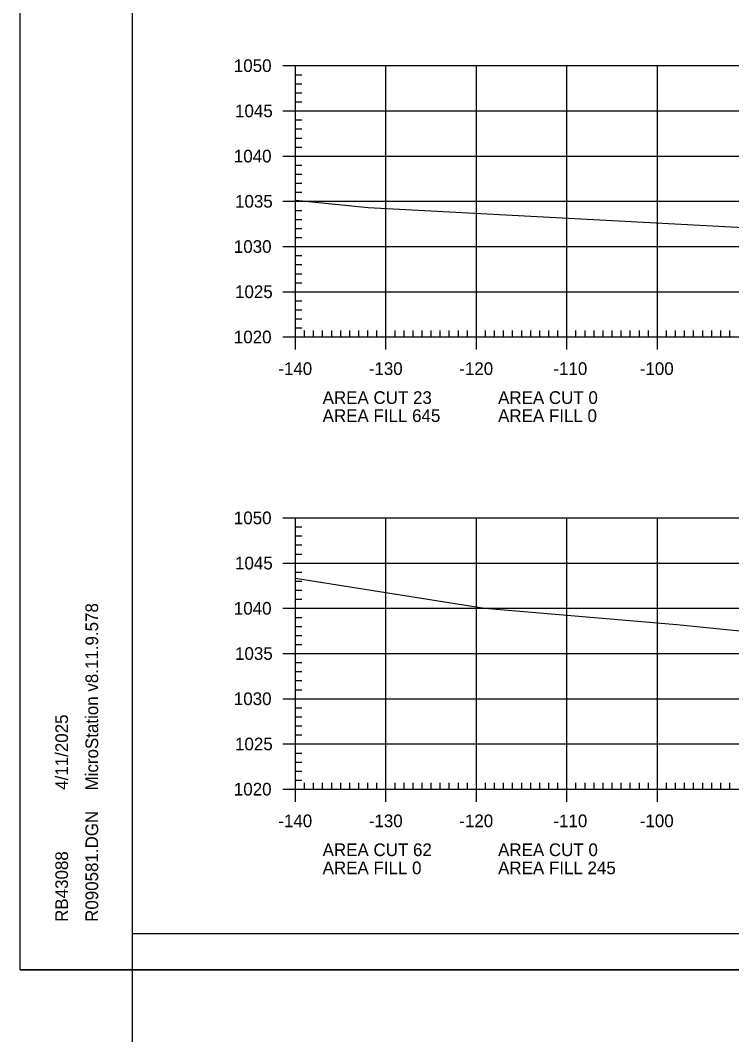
# Model space of a CAD drawing. Extents: x 1322838 to 1324533, y 339903 to 351025.
# Drawn here: x 1323533.3 to 1323611.9, y 346751.4 to 346863.5 of the extents above; entities that cross this region are included whole.
import ezdxf

# ---------------------------------------------------------------- set-up
doc = ezdxf.new("R2010")
doc.units = 0
for name, color, linetype in [('R_Axis', 7, 'Continuous'), ('R_Axis Annot', 7, 'Continuous'), ('R_Border', 7, 'Continuous'), ('R_Exist Surface', 7, 'Continuous'), ('R_Grid', 7, 'Continuous'), ('R_No Plot', 7, 'Continuous')]:
    doc.layers.add(name, color=color, linetype=linetype)

msp = doc.modelspace()

# ---------------------------------------------------------------- linework, layer by layer
at = {"layer": 'R_Axis'}
for p, q in [((1323562.32, 346858.5), (1323565.12, 346858.5)), ((1323563.72, 346828.5), (1323563.72, 346858.5)), ((1323563.72, 346857.5), (1323564.42, 346857.5)), ((1323563.72, 346856.5), (1323564.42, 346856.5)), ((1323563.72, 346855.5), (1323564.42, 346855.5)), ((1323563.72, 346854.5), (1323564.42, 346854.5)), ((1323562.32, 346853.5), (1323565.12, 346853.5)), ((1323563.72, 346852.5), (1323564.42, 346852.5)), ((1323563.72, 346851.5), (1323564.42, 346851.5)), ((1323563.72, 346850.5), (1323564.42, 346850.5)), ((1323563.72, 346849.5), (1323564.42, 346849.5)), ((1323562.32, 346848.5), (1323565.12, 346848.5)), ((1323563.72, 346847.5), (1323564.42, 346847.5)), ((1323563.72, 346846.5), (1323564.42, 346846.5)), ((1323563.72, 346845.5), (1323564.42, 346845.5)), ((1323563.72, 346844.5), (1323564.42, 346844.5)), ((1323562.32, 346843.5), (1323565.12, 346843.5)), ((1323563.72, 346842.5), (1323564.42, 346842.5)), ((1323563.72, 346841.5), (1323564.42, 346841.5)), ((1323563.72, 346840.5), (1323564.42, 346840.5)), ((1323563.72, 346839.5), (1323564.42, 346839.5)), ((1323562.32, 346838.5), (1323565.12, 346838.5)), ((1323563.72, 346837.5), (1323564.42, 346837.5)), ((1323563.72, 346836.5), (1323564.42, 346836.5)), ((1323563.72, 346835.5), (1323564.42, 346835.5)), ((1323563.72, 346834.5), (1323564.42, 346834.5)), ((1323562.32, 346833.5), (1323565.12, 346833.5)), ((1323563.72, 346832.5), (1323564.42, 346832.5)), ((1323563.72, 346831.5), (1323564.42, 346831.5)), ((1323563.72, 346830.5), (1323564.42, 346830.5)), ((1323563.72, 346827.1), (1323563.72, 346829.9)), ((1323573.72, 346827.1), (1323573.72, 346829.9)), ((1323583.72, 346827.1), (1323583.72, 346829.9)), ((1323593.72, 346827.1), (1323593.72, 346829.9)), ((1323603.72, 346827.1), (1323603.72, 346829.9)), ((1323563.72, 346829.5), (1323564.42, 346829.5)), ((1323564.72, 346828.5), (1323564.72, 346829.2)), ((1323565.72, 346828.5), (1323565.72, 346829.2)), ((1323566.72, 346828.5), (1323566.72, 346829.2)), ((1323567.72, 346828.5), (1323567.72, 346829.2)), ((1323568.72, 346828.5), (1323568.72, 346829.2)), ((1323569.72, 346828.5), (1323569.72, 346829.2)), ((1323570.72, 346828.5), (1323570.72, 346829.2)), ((1323571.72, 346828.5), (1323571.72, 346829.2)), ((1323572.72, 346828.5), (1323572.72, 346829.2)), ((1323574.72, 346828.5), (1323574.72, 346829.2)), ((1323575.72, 346828.5), (1323575.72, 346829.2)), ((1323576.72, 346828.5), (1323576.72, 346829.2)), ((1323577.72, 346828.5), (1323577.72, 346829.2)), ((1323578.72, 346828.5), (1323578.72, 346829.2)), ((1323579.72, 346828.5), (1323579.72, 346829.2)), ((1323580.72, 346828.5), (1323580.72, 346829.2)), ((1323581.72, 346828.5), (1323581.72, 346829.2)), ((1323582.72, 346828.5), (1323582.72, 346829.2)), ((1323584.72, 346828.5), (1323584.72, 346829.2)), ((1323585.72, 346828.5), (1323585.72, 346829.2)), ((1323586.72, 346828.5), (1323586.72, 346829.2)), ((1323587.72, 346828.5), (1323587.72, 346829.2)), ((1323588.72, 346828.5), (1323588.72, 346829.2)), ((1323589.72, 346828.5), (1323589.72, 346829.2)), ((1323590.72, 346828.5), (1323590.72, 346829.2)), ((1323591.72, 346828.5), (1323591.72, 346829.2)), ((1323592.72, 346828.5), (1323592.72, 346829.2)), ((1323594.72, 346828.5), (1323594.72, 346829.2)), ((1323595.72, 346828.5), (1323595.72, 346829.2)), ((1323596.72, 346828.5), (1323596.72, 346829.2)), ((1323597.72, 346828.5), (1323597.72, 346829.2)), ((1323598.72, 346828.5), (1323598.72, 346829.2)), ((1323599.72, 346828.5), (1323599.72, 346829.2)), ((1323600.72, 346828.5), (1323600.72, 346829.2)), ((1323601.72, 346828.5), (1323601.72, 346829.2)), ((1323602.72, 346828.5), (1323602.72, 346829.2)), ((1323604.72, 346828.5), (1323604.72, 346829.2)), ((1323605.72, 346828.5), (1323605.72, 346829.2)), ((1323606.72, 346828.5), (1323606.72, 346829.2)), ((1323607.72, 346828.5), (1323607.72, 346829.2)), ((1323608.72, 346828.5), (1323608.72, 346829.2)), ((1323609.72, 346828.5), (1323609.72, 346829.2)), ((1323610.72, 346828.5), (1323610.72, 346829.2)), ((1323611.72, 346828.5), (1323611.72, 346829.2)), ((1323562.32, 346828.5), (1323565.12, 346828.5)), ((1323563.72, 346828.5), (1323843.72, 346828.5)), ((1323562.32, 346808.5), (1323565.12, 346808.5)), ((1323563.72, 346778.5), (1323563.72, 346808.5)), ((1323563.72, 346807.5), (1323564.42, 346807.5)), ((1323563.72, 346806.5), (1323564.42, 346806.5)), ((1323563.72, 346805.5), (1323564.42, 346805.5)), ((1323563.72, 346804.5), (1323564.42, 346804.5)), ((1323562.32, 346803.5), (1323565.12, 346803.5)), ((1323563.72, 346802.5), (1323564.42, 346802.5)), ((1323563.72, 346801.5), (1323564.42, 346801.5)), ((1323563.72, 346800.5), (1323564.42, 346800.5)), ((1323563.72, 346799.5), (1323564.42, 346799.5)), ((1323562.32, 346798.5), (1323565.12, 346798.5)), ((1323563.72, 346797.5), (1323564.42, 346797.5)), ((1323563.72, 346796.5), (1323564.42, 346796.5)), ((1323563.72, 346795.5), (1323564.42, 346795.5)), ((1323563.72, 346794.5), (1323564.42, 346794.5)), ((1323562.32, 346793.5), (1323565.12, 346793.5)), ((1323563.72, 346792.5), (1323564.42, 346792.5)), ((1323563.72, 346791.5), (1323564.42, 346791.5)), ((1323563.72, 346790.5), (1323564.42, 346790.5)), ((1323563.72, 346789.5), (1323564.42, 346789.5)), ((1323562.32, 346788.5), (1323565.12, 346788.5)), ((1323563.72, 346787.5), (1323564.42, 346787.5)), ((1323563.72, 346786.5), (1323564.42, 346786.5)), ((1323563.72, 346785.5), (1323564.42, 346785.5)), ((1323563.72, 346784.5), (1323564.42, 346784.5)), ((1323562.32, 346783.5), (1323565.12, 346783.5)), ((1323563.72, 346782.5), (1323564.42, 346782.5)), ((1323563.72, 346781.5), (1323564.42, 346781.5)), ((1323563.72, 346780.5), (1323564.42, 346780.5)), ((1323563.72, 346777.1), (1323563.72, 346779.9)), ((1323563.72, 346779.5), (1323564.42, 346779.5)), ((1323573.72, 346777.1), (1323573.72, 346779.9)), ((1323583.72, 346777.1), (1323583.72, 346779.9)), ((1323593.72, 346777.1), (1323593.72, 346779.9)), ((1323603.72, 346777.1), (1323603.72, 346779.9)), ((1323562.32, 346778.5), (1323565.12, 346778.5)), ((1323563.72, 346778.5), (1323843.72, 346778.5)), ((1323564.72, 346778.5), (1323564.72, 346779.2)), ((1323565.72, 346778.5), (1323565.72, 346779.2)), ((1323566.72, 346778.5), (1323566.72, 346779.2)), ((1323567.72, 346778.5), (1323567.72, 346779.2)), ((1323568.72, 346778.5), (1323568.72, 346779.2)), ((1323569.72, 346778.5), (1323569.72, 346779.2)), ((1323570.72, 346778.5), (1323570.72, 346779.2)), ((1323571.72, 346778.5), (1323571.72, 346779.2)), ((1323572.72, 346778.5), (1323572.72, 346779.2)), ((1323574.72, 346778.5), (1323574.72, 346779.2)), ((1323575.72, 346778.5), (1323575.72, 346779.2)), ((1323576.72, 346778.5), (1323576.72, 346779.2)), ((1323577.72, 346778.5), (1323577.72, 346779.2)), ((1323578.72, 346778.5), (1323578.72, 346779.2)), ((1323579.72, 346778.5), (1323579.72, 346779.2)), ((1323580.72, 346778.5), (1323580.72, 346779.2)), ((1323581.72, 346778.5), (1323581.72, 346779.2)), ((1323582.72, 346778.5), (1323582.72, 346779.2)), ((1323584.72, 346778.5), (1323584.72, 346779.2)), ((1323585.72, 346778.5), (1323585.72, 346779.2)), ((1323586.72, 346778.5), (1323586.72, 346779.2)), ((1323587.72, 346778.5), (1323587.72, 346779.2)), ((1323588.72, 346778.5), (1323588.72, 346779.2)), ((1323589.72, 346778.5), (1323589.72, 346779.2)), ((1323590.72, 346778.5), (1323590.72, 346779.2)), ((1323591.72, 346778.5), (1323591.72, 346779.2)), ((1323592.72, 346778.5), (1323592.72, 346779.2)), ((1323594.72, 346778.5), (1323594.72, 346779.2)), ((1323595.72, 346778.5), (1323595.72, 346779.2)), ((1323596.72, 346778.5), (1323596.72, 346779.2)), ((1323597.72, 346778.5), (1323597.72, 346779.2)), ((1323598.72, 346778.5), (1323598.72, 346779.2)), ((1323599.72, 346778.5), (1323599.72, 346779.2)), ((1323600.72, 346778.5), (1323600.72, 346779.2)), ((1323601.72, 346778.5), (1323601.72, 346779.2)), ((1323602.72, 346778.5), (1323602.72, 346779.2)), ((1323604.72, 346778.5), (1323604.72, 346779.2)), ((1323605.72, 346778.5), (1323605.72, 346779.2)), ((1323606.72, 346778.5), (1323606.72, 346779.2)), ((1323607.72, 346778.5), (1323607.72, 346779.2)), ((1323608.72, 346778.5), (1323608.72, 346779.2)), ((1323609.72, 346778.5), (1323609.72, 346779.2)), ((1323610.72, 346778.5), (1323610.72, 346779.2)), ((1323611.72, 346778.5), (1323611.72, 346779.2))]:
    msp.add_line(p, q, dxfattribs=at)
at = {"layer": 'R_Border'}
for p, q in [((1323545.72, 346762.5), (1323545.72, 346967.96)), ((1323545.72, 346762.5), (1323545.72, 346762.5)), ((1323861.9, 346762.5), (1323545.72, 346762.5))]:
    msp.add_line(p, q, dxfattribs=at)
at = {"layer": 'R_Exist Surface'}
for points in [[(1323563.72, 346843.63), (1323571.77, 346842.81), (1323615.34, 346840.5)], [(1323563.72, 346801.85), (1323584.62, 346798.5), (1323605.87, 346796.71), (1323650.45, 346792.21)]]:
    msp.add_lwpolyline(points, dxfattribs=at)
at = {"layer": 'R_Grid'}
for p, q in [((1323563.72, 346858.5), (1323843.72, 346858.5)), ((1323563.72, 346828.5), (1323563.72, 346858.5)), ((1323573.72, 346828.5), (1323573.72, 346858.5)), ((1323583.72, 346828.5), (1323583.72, 346858.5)), ((1323593.72, 346828.5), (1323593.72, 346858.5)), ((1323603.72, 346828.5), (1323603.72, 346858.5)), ((1323563.72, 346853.5), (1323843.72, 346853.5)), ((1323563.72, 346848.5), (1323843.72, 346848.5)), ((1323563.72, 346843.5), (1323843.72, 346843.5)), ((1323563.72, 346838.5), (1323843.72, 346838.5)), ((1323563.72, 346833.5), (1323843.72, 346833.5)), ((1323563.72, 346828.5), (1323843.72, 346828.5)), ((1323563.72, 346808.5), (1323843.72, 346808.5)), ((1323563.72, 346778.5), (1323563.72, 346808.5)), ((1323573.72, 346778.5), (1323573.72, 346808.5)), ((1323583.72, 346778.5), (1323583.72, 346808.5)), ((1323593.72, 346778.5), (1323593.72, 346808.5)), ((1323603.72, 346778.5), (1323603.72, 346808.5)), ((1323563.72, 346803.5), (1323843.72, 346803.5)), ((1323563.72, 346798.5), (1323843.72, 346798.5)), ((1323563.72, 346793.5), (1323843.72, 346793.5)), ((1323563.72, 346788.5), (1323843.72, 346788.5)), ((1323563.72, 346783.5), (1323843.72, 346783.5)), ((1323563.72, 346778.5), (1323843.72, 346778.5))]:
    msp.add_line(p, q, dxfattribs=at)
at = {"layer": 'R_No Plot'}
for p, q in [((1323545.72, 346678.09), (1323545.72, 346762.5)), ((1323533.31, 346758.52), (1323866.65, 346758.52))]:
    msp.add_line(p, q, dxfattribs=at)
for points in [[(1323533.31, 346971.86), (1323866.65, 346971.86), (1323866.65, 346758.52), (1323533.31, 346758.52)], [(1323779.64, 346967.96), (1323799.26, 346967.96), (1323799.26, 346958.08), (1323815.37, 346958.08), (1323838.57, 346958.08), (1323838.57, 346925.41), (1323861.77, 346925.41), (1323861.9, 346762.5), (1323545.72, 346762.5), (1323545.72, 346967.96)]]:
    msp.add_lwpolyline(points, close=True, dxfattribs=at)

# ---------------------------------------------------------------- texts
at = {"layer": 'R_Axis Annot'}
for s, p in [('1050', (1323556.91, 346857.8)), ('1045', (1323557.04, 346852.8)), ('1040', (1323556.91, 346847.8)), ('1035', (1323557.04, 346842.8)), ('1030', (1323556.91, 346837.8)), ('1025', (1323557.04, 346832.8)), ('1020', (1323556.91, 346827.8)), ('-140', (1323561.82, 346824.3)), ('-130', (1323571.82, 346824.3)), ('-120', (1323581.82, 346824.3)), ('-110', (1323592.22, 346824.3)), ('-100', (1323601.77, 346824.3)), ('AREA CUT 23', (1323566.72, 346821.1)), ('AREA CUT 0', (1323586.11, 346821.1)), ('AREA FILL 645', (1323566.72, 346819.1)), ('AREA FILL 0', (1323586.11, 346819.1)), ('1050', (1323556.91, 346807.8)), ('1045', (1323557.04, 346802.8)), ('1040', (1323556.91, 346797.8)), ('1035', (1323557.04, 346792.8)), ('1030', (1323556.91, 346787.8)), ('1025', (1323557.04, 346782.8)), ('1020', (1323556.91, 346777.8)), ('-140', (1323561.82, 346774.3)), ('-130', (1323571.82, 346774.3)), ('-120', (1323581.82, 346774.3)), ('-110', (1323592.22, 346774.3)), ('-100', (1323601.77, 346774.3)), ('AREA CUT 62', (1323566.72, 346771.1)), ('AREA CUT 0', (1323586.11, 346771.1)), ('AREA FILL 0', (1323566.72, 346769.1)), ('AREA FILL 245', (1323586.11, 346769.1))]:
    msp.add_text(s, height=1.4, dxfattribs=at).set_placement(p)
at = {"layer": 'R_Border'}
for s, p in [('MicroStation v8.11.9.578', (1323541.91, 346778.36)), ('4/11/2025', (1323538.58, 346778.43)), ('R090581.DGN', (1323541.91, 346763.83)), ('RB43088', (1323538.58, 346763.83))]:
    msp.add_text(s, height=1.4, rotation=90, dxfattribs=at).set_placement(p)

doc.saveas('drawing.dxf')
